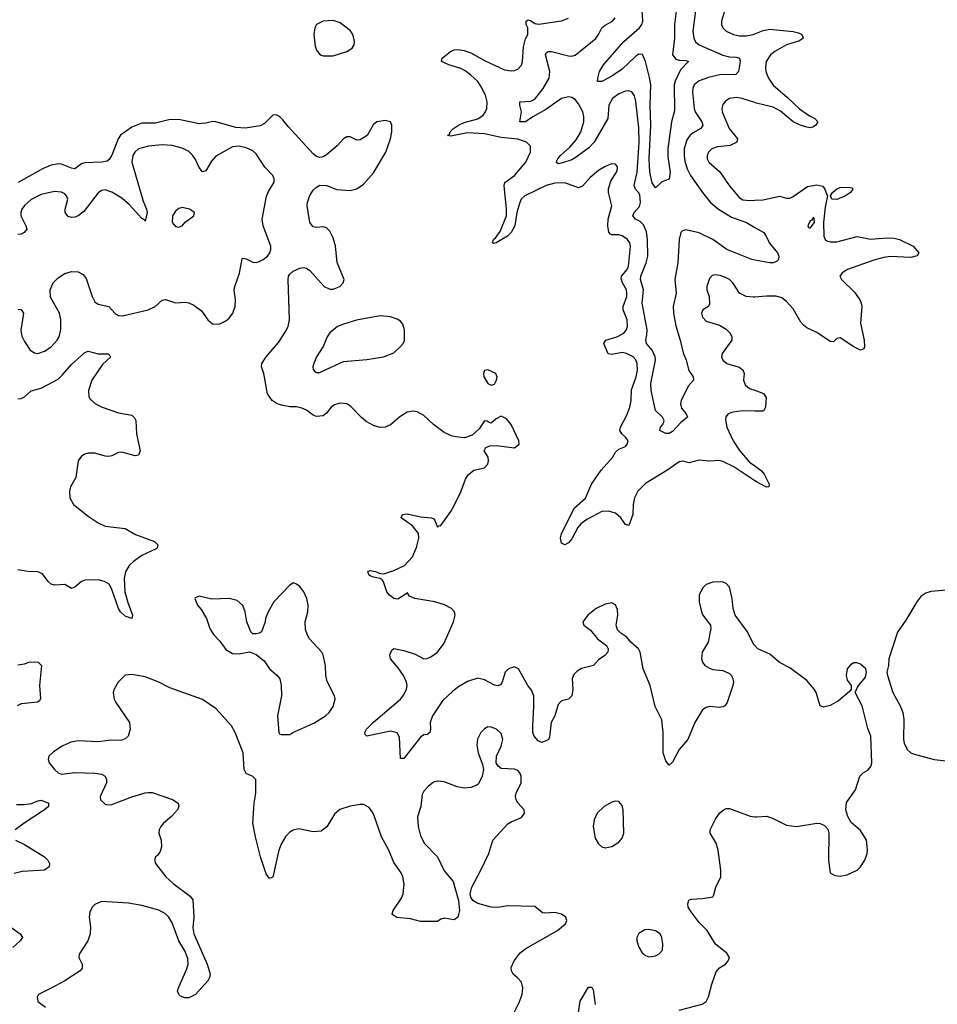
# Model space of a CAD drawing. Header units: inches. Extents: x 1449094 to 1618372, y 389908 to 534307.
# Tile 396 of 494: x 1575622 to 1581088, y 473951 to 479819. Entities that reach past the tile are written whole.
import ezdxf

# ---------------------------------------------------------------- set-up
doc = ezdxf.new("R2010")
doc.units = ezdxf.units.IN
doc.header["$MEASUREMENT"] = 0
doc.layers.add('B5477', color=7, linetype='Continuous')
doc.layers.add('B5487', color=7, linetype='Continuous')

msp = doc.modelspace()

# ---------------------------------------------------------------- linework, layer by layer
at = {"layer": 'B5477', "color": 5}
for points, elevation in [([(1579876.8, 480000), (1579858.5, 479970), (1579820.2, 479870), (1579803.2, 479810), (1579803.2, 479790), (1579810, 479770.7), (1579830.4, 479750), (1579874, 479730), (1579910, 479722.2), (1579950, 479722.8), (1579990, 479730.8), (1580000, 479734.7)], 480), ([(1579531.5, 479870), (1579522.8, 479790), (1579522, 479710), (1579510.7, 479610.7), (1579530, 479584.7), (1579550, 479577.7), (1579590, 479575.5), (1579604.9, 479570), (1579558.9, 479521.1), (1579526.9, 479453.1), (1579520.8, 479430), (1579523.1, 479276.9), (1579505, 479210), (1579482, 479050), (1579483, 479003), (1579497, 478910), (1579490, 478869.4), (1579446.2, 478853.8), (1579410, 478817.2), (1579390, 478846.6), (1579375.3, 478910), (1579371.4, 478990), (1579381.4, 479190), (1579377, 479310), (1579380.6, 479430), (1579374.2, 479474.2), (1579350.3, 479570.3), (1579332, 479612), (1579310, 479613), (1579290, 479599.5), (1579210, 479524.5), (1579150, 479483.2), (1579090, 479451.6), (1579064, 479450), (1579064.7, 479470), (1579076.3, 479510), (1579098.9, 479550), (1579221, 479690), (1579313.1, 479770), (1579327.5, 479790), (1579333.4, 479810), (1579327.4, 479907.4)], 440), ([(1579647.1, 479872.9), (1579632.3, 479750), (1579636.6, 479710), (1579648.1, 479688.1), (1579669.7, 479669.7), (1579810, 479607.2), (1579850, 479597.2), (1579890, 479595.8), (1579910, 479590.2), (1579912.8, 479570), (1579904, 479510), (1579887.4, 479492.6), (1579791, 479490), (1579724.6, 479475.4), (1579670, 479455.5), (1579640.2, 479430), (1579631.2, 479410), (1579628.7, 479390), (1579638.7, 479290), (1579645.5, 479270), (1579684.3, 479210), (1579691.2, 479190), (1579678.9, 479170), (1579634.2, 479145.8), (1579614.7, 479130), (1579596.4, 479103.6), (1579579.8, 479050), (1579579.1, 479010), (1579584.2, 478975.8), (1579597.7, 478930), (1579617.9, 478890), (1579688.3, 478790), (1579737, 478730), (1579785.1, 478690), (1579862.5, 478642.5), (1579950.3, 478610), (1580000, 478581.3)], 460), ([(1580000, 477070.8), (1579875.2, 477155.2), (1579810, 477186.5), (1579790, 477191.3), (1579729, 477189), (1579670, 477194.5), (1579610, 477178), (1579570, 477188.3), (1579550, 477184.4), (1579483.3, 477136.6), (1579350, 477054.5), (1579304.8, 477010), (1579283.7, 476970), (1579276.3, 476930), (1579273.8, 476870), (1579250, 476804.7), (1579230, 476809.7), (1579203.4, 476850), (1579170, 476878.1), (1579130, 476890.5), (1579090, 476887.8), (1579000.1, 476839.9), (1578965, 476815.1), (1578946.7, 476793.3), (1578910, 476725.6), (1578890, 476700.5), (1578870, 476689.6), (1578850, 476699.3), (1578844.2, 476730), (1578850, 476756.4), (1578927.6, 476910), (1578993, 476967), (1579028.3, 477051.6), (1579085.2, 477134.8), (1579153.6, 477210), (1579170, 477242.4), (1579190, 477259.5), (1579230, 477274.9), (1579241.3, 477290), (1579245.6, 477310), (1579232.3, 477330), (1579207.6, 477350), (1579196.3, 477370), (1579200.4, 477390), (1579238.3, 477461.7), (1579256.1, 477510), (1579264.2, 477550), (1579266.9, 477613.1), (1579293.1, 477690), (1579301.3, 477730), (1579299.2, 477770), (1579291.3, 477791.3), (1579275.5, 477810), (1579236.9, 477830), (1579210, 477835.3), (1579150, 477824.7), (1579127.1, 477827.1), (1579102.2, 477890), (1579113.3, 477910), (1579179.7, 477930), (1579219.8, 477950), (1579235.9, 477970), (1579242.9, 477990), (1579239.4, 478030), (1579215.8, 478090), (1579216.7, 478110), (1579238.2, 478170), (1579239, 478190), (1579235.6, 478210), (1579213.3, 478250), (1579204.7, 478275.3), (1579205.7, 478290), (1579239.6, 478330), (1579247.4, 478350), (1579259.8, 478470), (1579256.5, 478490), (1579243.1, 478510), (1579211, 478531), (1579190, 478537.4), (1579150, 478537.1), (1579141.4, 478541.4), (1579131.9, 478551.9), (1579124.3, 478590), (1579126.7, 478630), (1579149.8, 478710), (1579128.5, 478788.5), (1579129.8, 478810.2), (1579143.8, 478856.2), (1579177.6, 478910), (1579183.7, 478930), (1579182, 478942), (1579170, 478957.2), (1579150, 478959.3), (1579110, 478945.1), (1579070, 478919.7), (1579020.7, 478879.3), (1578973.3, 478826.7), (1578950, 478817.5), (1578870, 478846), (1578810, 478844.8), (1578758.6, 478830), (1578630.2, 478770), (1578609.7, 478750.3), (1578600.6, 478730), (1578584.1, 478670), (1578570.6, 478590), (1578550.1, 478550), (1578527.2, 478530), (1578460.7, 478490), (1578445.1, 478485.1), (1578437.2, 478490), (1578445.1, 478510), (1578458.5, 478521.5), (1578483.3, 478556.7), (1578520.9, 478650), (1578522.3, 478690), (1578507, 478830), (1578512.1, 478847.9), (1578569.1, 478890), (1578636.1, 478970), (1578665.1, 479030), (1578665.4, 479065.4), (1578640.9, 479090), (1578590, 479108.1), (1578490, 479116.4), (1578390, 479139.9), (1578290, 479144), (1578190, 479124.8), (1578169.7, 479129.7), (1578182.3, 479137.7), (1578185.8, 479150), (1578205.3, 479170), (1578235.1, 479190), (1578270, 479205.6), (1578350, 479228.9), (1578382.2, 479250), (1578397.4, 479270), (1578405.3, 479290), (1578407, 479330), (1578396.9, 479370), (1578370, 479419.5), (1578349.9, 479450), (1578307.5, 479490), (1578275.2, 479515.2), (1578250, 479527.9), (1578178.9, 479550), (1578133.6, 479570), (1578138.3, 479590), (1578187.7, 479630), (1578210, 479639.5), (1578230, 479642), (1578270, 479634.8), (1578310, 479621), (1578390, 479575.2), (1578510, 479520.7), (1578550, 479514.2), (1578570, 479516.1), (1578590, 479524.6), (1578610, 479548.4), (1578617.4, 479570), (1578622, 479658), (1578635.3, 479704.7), (1578648, 479730), (1578648, 479770), (1578638, 479790), (1578638, 479810), (1578650, 479818), (1578664.7, 479815.3), (1578690, 479796), (1578713.4, 479793.4), (1578850, 479813.1), (1578891.8, 479828.2)], 480), ([(1580000, 478386.7), (1579982.7, 478390), (1579834.2, 478450), (1579750, 478509.8), (1579670, 478548.9), (1579590, 478566.4), (1579570, 478560.5), (1579560.3, 478550), (1579550.1, 478509.9), (1579541.4, 478370), (1579524.8, 478270), (1579532.3, 478190), (1579515, 478110), (1579515.6, 478070), (1579530, 477994.9), (1579556.2, 477910), (1579573.6, 477833.6), (1579591.7, 477790), (1579607.5, 477727.5), (1579633.7, 477690), (1579635.5, 477670), (1579604, 477636), (1579562.3, 477550), (1579557.4, 477530), (1579564.1, 477504.1), (1579592.4, 477470), (1579600.7, 477450), (1579560.8, 477419.2), (1579510, 477365.1), (1579490, 477353.6), (1579470, 477352), (1579434, 477370), (1579438, 477390), (1579452.6, 477407.4), (1579460.5, 477430), (1579451.6, 477450), (1579408.5, 477490), (1579382.7, 477610), (1579381.8, 477650), (1579409, 477790), (1579407.5, 477810), (1579390, 477849.8), (1579355, 477890), (1579350.8, 477910), (1579358.3, 477941.7), (1579358.5, 477970), (1579330.4, 478130), (1579336.8, 478210), (1579319.4, 478270), (1579322.6, 478290), (1579354.2, 478370), (1579363.1, 478410), (1579361.2, 478510), (1579354.6, 478554.6), (1579336.8, 478596.8), (1579316.8, 478616.8), (1579290.4, 478630.4), (1579273.3, 478650), (1579282.5, 478670), (1579313.4, 478706.6), (1579320.7, 478730), (1579315, 478775), (1579308.2, 478790), (1579289, 478810), (1579281.4, 478830), (1579300.5, 478910), (1579311.2, 479090), (1579310, 479174), (1579292.5, 479332.5), (1579284.5, 479364.5), (1579268.9, 479388.9), (1579250, 479395.3), (1579230, 479393.8), (1579190, 479377.1), (1579152.6, 479350), (1579130.9, 479310), (1579124.6, 479230), (1579043.6, 479090), (1579010, 479053.9), (1578930, 478995.3), (1578910, 478984.1), (1578850, 478963.5), (1578830, 478960.7), (1578818, 478970), (1578827.2, 478990), (1578844.2, 479010), (1578899.6, 479060.4), (1578936.9, 479103.1), (1578963.4, 479150), (1578982, 479210), (1578982.9, 479242.9), (1578976.9, 479270), (1578950, 479318.2), (1578930, 479343.5), (1578910, 479355.3), (1578890, 479358.8), (1578850, 479350.4), (1578756, 479284), (1578679, 479241), (1578634.2, 479210), (1578600.7, 479210), (1578611.9, 479270), (1578600.7, 479310), (1578600.9, 479330), (1578666.6, 479333.4), (1578690, 479345.6), (1578740.2, 479410), (1578775.4, 479470), (1578779.8, 479510), (1578753.5, 479610), (1578758.8, 479621.2), (1578769.8, 479630.2), (1578790, 479629.2), (1578890, 479603.2), (1578910, 479602), (1578930, 479608.1), (1579052.9, 479707.1), (1579069.8, 479730), (1579090, 479770.2), (1579110, 479787.2), (1579152.2, 479810), (1579168.7, 479830)], 460), ([(1580000, 479325.8), (1579925.2, 479350), (1579890, 479355.7), (1579850.2, 479349.8), (1579825.7, 479334.3), (1579810, 479314), (1579805, 479290), (1579807.2, 479270), (1579847, 479170), (1579898.3, 479110), (1579893.1, 479090), (1579854, 479070), (1579778.1, 479061.9), (1579745.3, 479050), (1579725.3, 479030), (1579717.3, 479010), (1579717.8, 478990), (1579727.6, 478970), (1579791.6, 478911.6), (1579847.4, 478830), (1579910, 478758), (1579930, 478744.9), (1579970, 478740.7), (1580000, 478742.9)], 480), ([(1580000, 476088.5), (1579994.1, 476094.1), (1579957.4, 476170), (1579883, 476270), (1579871.1, 476310), (1579865.1, 476370), (1579850, 476437.2), (1579830, 476459.5), (1579808.1, 476468.1), (1579750, 476467.1), (1579710, 476452.6), (1579688.5, 476431.5), (1579670.2, 476390), (1579669.2, 476350), (1579682.2, 476290), (1579690.3, 476270), (1579735.8, 476210), (1579738.7, 476190), (1579723.1, 476110), (1579687.2, 476050), (1579682.6, 476010), (1579688.7, 475990), (1579703.8, 475970), (1579730, 475954), (1579750, 475947), (1579810, 475940.5), (1579850, 475922), (1579862, 475910), (1579870.4, 475890), (1579874.4, 475870), (1579870.4, 475850), (1579836.4, 475750), (1579822.8, 475730), (1579810, 475722.9), (1579790, 475720.5), (1579730, 475726.3), (1579710, 475720.5), (1579690, 475705.6), (1579644.4, 475630), (1579602, 475530), (1579550.3, 475470), (1579510, 475394), (1579490, 475375.3), (1579470, 475402.7), (1579454.5, 475450), (1579453.8, 475570), (1579446.4, 475646.4), (1579406.3, 475726.3), (1579377.3, 475850), (1579334.8, 475950), (1579317.2, 476050), (1579307.6, 476070), (1579262, 476110), (1579238.6, 476138.6), (1579202, 476162), (1579182.5, 476182.5), (1579175.8, 476210), (1579185.7, 476270), (1579183.5, 476303.5), (1579170.8, 476330.8), (1579150, 476343), (1579110, 476336.1), (1579055.3, 476310), (1579007, 476270), (1578976.4, 476230), (1578982, 476210), (1579021.6, 476181.6), (1579063.1, 476130), (1579116.4, 476090), (1579127, 476070), (1579124.2, 476050), (1579106.7, 476030), (1579070, 476004), (1579040.4, 475970), (1578968.6, 475951.4), (1578943.1, 475936.9), (1578923.6, 475916.4), (1578913.4, 475890), (1578916.6, 475830), (1578910.8, 475789.2), (1578890.2, 475769.8), (1578850, 475759.1), (1578830, 475738.4), (1578810.3, 475670), (1578786.7, 475630), (1578777.7, 475542.3), (1578771.1, 475528.9), (1578758.4, 475521.6), (1578730, 475511.1), (1578710, 475522), (1578686.3, 475550), (1578679.1, 475570), (1578677.5, 475610), (1578685.2, 475725.2), (1578683.9, 475790), (1578670, 475822.3), (1578647.7, 475850), (1578592.8, 475950), (1578570, 475962), (1578533.4, 475950), (1578513.7, 475930), (1578496.5, 475870), (1578485.3, 475854.7), (1578470, 475849.6), (1578450, 475853), (1578390, 475884.4), (1578350, 475895.4), (1578290, 475875.1), (1578236.1, 475843.9), (1578202.7, 475817.3), (1578141, 475759), (1578080.8, 475670), (1578066.7, 475630), (1578068.7, 475590), (1578064.9, 475570), (1578050, 475558.4), (1578030, 475556.9), (1578010, 475542.4), (1577910, 475415.6), (1577890, 475415.3), (1577883.9, 475543.9), (1577869.8, 475569.8), (1577830, 475579.8), (1577690, 475549.8), (1577679.3, 475559.3), (1577676.9, 475570), (1577688.6, 475590), (1577730, 475632.1), (1577889.7, 475770), (1577910, 475795.3), (1577926.8, 475830), (1577929.8, 475850), (1577925.6, 475870), (1577907.4, 475910), (1577875.9, 475955.9), (1577829.7, 476010), (1577826, 476034), (1577837.7, 476062.3), (1577850, 476072.2), (1577910, 476059.6), (1577977.8, 476037.8), (1578030, 476010.5), (1578050, 476012.4), (1578070, 476021.1), (1578110, 476050.4), (1578150, 476103), (1578206, 476230), (1578216.2, 476270), (1578212.3, 476290), (1578193.2, 476310), (1578152.3, 476332.3), (1578095.3, 476350), (1577975.3, 476370), (1577944, 476384), (1577930, 476406), (1577923.6, 476396.4), (1577874, 476366), (1577850, 476369.3), (1577824.5, 476390), (1577809.6, 476410), (1577789.4, 476469.4), (1577780.2, 476480.2), (1577769.3, 476489.3), (1577730, 476496), (1577710, 476504.5), (1577701.2, 476510), (1577695.3, 476530), (1577710, 476535.5), (1577742, 476530), (1577770, 476518.8), (1577790, 476517.3), (1577850, 476536.5), (1577913.3, 476566.7), (1577962.6, 476617.4), (1577985.9, 476674.1), (1577998.4, 476730), (1577996.6, 476756.6), (1577962.3, 476802.3), (1577895.1, 476850), (1577901.2, 476870), (1577930, 476874), (1578010, 476856.9), (1578074, 476850), (1578086, 476846), (1578095.3, 476835.3), (1578110, 476794), (1578118, 476802), (1578130, 476804.7), (1578190, 476887.3), (1578210, 476924), (1578250, 477006), (1578278.3, 477081.7), (1578294, 477106), (1578326.5, 477133.5), (1578390, 477148.9), (1578409.6, 477170), (1578415.1, 477190), (1578412.8, 477212.8), (1578388.7, 477250), (1578398, 477270), (1578421.5, 477278.5), (1578459.5, 477280.5), (1578570, 477268.4), (1578597.2, 477290), (1578595.1, 477310), (1578550, 477406), (1578521, 477441), (1578490, 477456), (1578459.1, 477440.9), (1578430, 477415.3), (1578418, 477418), (1578407.3, 477427.3), (1578390, 477428), (1578358.8, 477381.2), (1578316.7, 477343.3), (1578272, 477328), (1578250, 477328.2), (1578197.8, 477337.8), (1578150, 477359.7), (1578087, 477407), (1578030, 477460.7), (1577990, 477482.9), (1577965.8, 477485.8), (1577930, 477479.1), (1577887.1, 477452.9), (1577830, 477403.9), (1577798.8, 477390), (1577770, 477388.1), (1577730, 477400.7), (1577685.4, 477425.4), (1577655.4, 477450), (1577594.6, 477514.6), (1577570, 477529.6), (1577530, 477534), (1577496.1, 477523.9), (1577477.3, 477510), (1577450, 477474), (1577430, 477459), (1577390, 477454), (1577370, 477461.2), (1577330, 477492.7), (1577303.3, 477503.3), (1577270, 477512.3), (1577230, 477512.7), (1577190, 477519.3), (1577155.3, 477530), (1577126, 477550), (1577098.4, 477590), (1577076.2, 477710), (1577062.9, 477750), (1577063.6, 477770), (1577090, 477810.5), (1577164, 477896), (1577204, 477956), (1577220.3, 477990), (1577228.5, 478030), (1577220.6, 478270), (1577222.9, 478290), (1577230, 478303.1), (1577250, 478320.2), (1577290, 478338), (1577310, 478342.4), (1577330, 478338), (1577350, 478324), (1577436, 478230), (1577470, 478214), (1577490, 478214), (1577528.7, 478230), (1577549, 478250), (1577554, 478270), (1577512.5, 478372.5), (1577502.9, 478470), (1577490, 478519), (1577470, 478558), (1577450, 478578.4), (1577430, 478585.1), (1577390, 478581.6), (1577370, 478585.1), (1577349.8, 478609.8), (1577334.6, 478710), (1577335.9, 478730), (1577350, 478771.6), (1577370, 478804), (1577390, 478821.7), (1577410, 478832), (1577450, 478830.4), (1577510, 478806.3), (1577590, 478801.5), (1577630, 478811.6), (1577670, 478838.9), (1577730, 478907.4), (1577802.9, 479030), (1577829.7, 479109.7), (1577838.5, 479150), (1577838, 479190), (1577829.7, 479209.7), (1577798.3, 479218.3), (1577750, 479209.7), (1577727.6, 479192.4), (1577690.9, 479129.1), (1577650, 479103), (1577630, 479101.6), (1577590, 479120.9), (1577570, 479120.9), (1577550, 479109.4), (1577512.2, 479067.8), (1577450, 479013.3), (1577430, 479001.6), (1577410, 478997.6), (1577390, 479003.6), (1577370, 479019.6), (1577221.7, 479181.7), (1577190, 479222.7), (1577170, 479242.7), (1577150, 479252), (1577130, 479249.4), (1577079.8, 479200.2), (1577054.3, 479185.7), (1576966.8, 479173.2), (1576910, 479177.6), (1576790, 479211), (1576770, 479212.4), (1576730, 479202), (1576690, 479198.3), (1576570, 479224.1), (1576510, 479222.5), (1576430, 479201.6), (1576350, 479202), (1576290, 479178.7), (1576221.7, 479130), (1576207.6, 479110), (1576170, 479011.6), (1576154.5, 478985.5), (1576143.2, 478976.8), (1576110.2, 478969.8), (1576010, 478966), (1575990, 478959.7), (1575950, 478929.8), (1575930, 478933.3), (1575870, 478957.6), (1575850, 478960.3), (1575810, 478951.9), (1575757.1, 478930), (1575611.9, 478848.1)], 520), ([(1575610, 478094.6), (1575631.5, 478091.5), (1575643.7, 478070), (1575628.1, 477968.1), (1575633.7, 477933.7), (1575650, 477900.7), (1575684.9, 477850), (1575710, 477833), (1575730, 477830.4), (1575770, 477843.7), (1575810, 477870.4), (1575844.7, 477910), (1575856.4, 477930), (1575866.3, 477973.7), (1575866.8, 478030), (1575858.9, 478070), (1575804.8, 478164.8), (1575802.7, 478210), (1575821.5, 478250), (1575850, 478280.9), (1575890, 478306.9), (1575930, 478318), (1575970, 478316.9), (1576000.5, 478300.5), (1576017.3, 478277.3), (1576052.8, 478170), (1576070, 478138.4), (1576090, 478124.6), (1576153.4, 478110), (1576190, 478068), (1576210, 478055.3), (1576233.5, 478053.5), (1576386.6, 478090), (1576427.8, 478110), (1576470, 478146.7), (1576490, 478152.4), (1576550, 478131.8), (1576610, 478135.3), (1576630, 478132), (1576658.7, 478118.7), (1576704.4, 478084.4), (1576742.8, 478030), (1576770, 478007.3), (1576810, 478004.9), (1576850, 478024.9), (1576870, 478040.7), (1576891.8, 478070), (1576904.5, 478110), (1576907, 478150), (1576899.5, 478210), (1576902.9, 478230), (1576931.9, 478308.1), (1576946.5, 478393.5), (1576950, 478398.8), (1576970, 478394.9), (1577010, 478374.3), (1577030, 478371.8), (1577044.4, 478375.6), (1577072.7, 478390), (1577098, 478410), (1577112.3, 478430), (1577118, 478450), (1577117, 478470), (1577071.8, 478590), (1577066.3, 478630), (1577092.3, 478767.7), (1577104, 478796), (1577137.2, 478850), (1577137.2, 478870), (1577129.2, 478890), (1577081.1, 478941.1), (1577030, 479020.5), (1577010, 479037.6), (1576970, 479055.9), (1576930, 479066), (1576890, 479062), (1576790, 479005.3), (1576763.5, 478976.5), (1576730, 478918.9), (1576710, 478912.6), (1576690, 478938.3), (1576670, 478986.9), (1576652.1, 479012.1), (1576630, 479032.7), (1576590, 479054.2), (1576530, 479069), (1576470, 479072.5), (1576390, 479065.7), (1576330.4, 479050), (1576307.2, 479030), (1576295, 479010), (1576289.4, 478970), (1576357.8, 478737.8), (1576377.8, 478690), (1576381.3, 478670), (1576370, 478619), (1576366, 478626), (1576350, 478634), (1576275.5, 478715.5), (1576230, 478755), (1576170, 478790.8), (1576130, 478804.4), (1576110, 478801.1), (1576090, 478787.8), (1576003, 478677), (1575970, 478649.8), (1575950, 478641.5), (1575930, 478640.4), (1575910, 478646.9), (1575893, 478670), (1575893.5, 478690), (1575907.7, 478750), (1575901, 478770), (1575890, 478781.7), (1575870, 478791.6), (1575830, 478794.6), (1575750, 478777.9), (1575690, 478748.1), (1575650, 478710.8), (1575635.4, 478690), (1575627.8, 478670), (1575627.8, 478650), (1575659, 478590), (1575663.7, 478570), (1575649.2, 478550.8), (1575630, 478540.9), (1575610, 478538.4)], 540), ([(1580000, 478165.7), (1579990, 478164.8), (1579948.5, 478168.5), (1579909.7, 478189.7), (1579869.4, 478250), (1579849.3, 478270), (1579830, 478281.6), (1579793.6, 478293.6), (1579762.3, 478297.7), (1579746, 478294), (1579730, 478277.2), (1579714.9, 478230), (1579715.5, 478210), (1579728, 478170), (1579730, 478126), (1579724.7, 478110), (1579692, 478090), (1579682.8, 478070), (1579690, 478046), (1579710, 478022.8), (1579790, 477999.3), (1579830, 477974.9), (1579854.7, 477950), (1579863.2, 477930), (1579863.2, 477910), (1579806.3, 477830), (1579802.6, 477810), (1579810.3, 477790.2), (1579833.4, 477770), (1579907.6, 477747.6), (1579930, 477732), (1579937.8, 477710), (1579934, 477670), (1579943.4, 477643.4), (1579970, 477621.1), (1580000, 477610.2)], 480), ([(1575610, 477560.2), (1575630, 477561.3), (1575650, 477571.5), (1575690, 477607.2), (1575750, 477623.5), (1575850, 477677.1), (1575877.7, 477702.3), (1575930, 477763.8), (1576010, 477835.3), (1576030, 477843.1), (1576090, 477827.6), (1576148, 477828), (1576164.9, 477810), (1576116, 477764), (1576052.2, 477670), (1576031.5, 477610), (1576032.9, 477572.9), (1576039.6, 477559.6), (1576072.7, 477530), (1576113, 477510), (1576210, 477475.5), (1576290, 477463.1), (1576306, 477446), (1576312.8, 477430), (1576318.2, 477350), (1576339.1, 477250), (1576330, 477222.9), (1576310, 477218.9), (1576230, 477242.4), (1576210, 477239.6), (1576170, 477219.7), (1576150, 477215.8), (1576130, 477217.4), (1576070, 477235.1), (1576030, 477234.7), (1576010, 477229.6), (1575990, 477218.4), (1575970.4, 477190), (1575955.3, 477090), (1575924.8, 477035.2), (1575917.6, 477010), (1575921.3, 476970), (1575943.1, 476930), (1576030, 476859.5), (1576090, 476819.5), (1576130, 476801.1), (1576250, 476787), (1576311.2, 476751.2), (1576424, 476710), (1576443.8, 476690), (1576440.5, 476670), (1576434.5, 476665.5), (1576350, 476626.4), (1576299.5, 476590), (1576273.5, 476566.5), (1576251.8, 476528.2), (1576244.2, 476490), (1576248.8, 476408.8), (1576265, 476345), (1576294, 476270), (1576290.5, 476249.5), (1576250, 476264.5), (1576221.6, 476290), (1576209.9, 476309.9), (1576169.1, 476430), (1576154.1, 476454.1), (1576127.6, 476470), (1576090, 476480.6), (1576010, 476478), (1575990, 476471.6), (1575950, 476438), (1575930, 476428.5), (1575890, 476453.1), (1575830, 476449.8), (1575810, 476455.3), (1575791.1, 476470), (1575757.4, 476517.4), (1575730, 476529.4), (1575670, 476529.5), (1575610, 476539.5)], 520), ([(1580000, 477486.9), (1579930, 477487.1), (1579870, 477479.8), (1579842, 477470), (1579827.8, 477452.2), (1579825.3, 477434.8), (1579833.8, 477390), (1579872, 477310), (1579910, 477251.9), (1579970, 477182.9), (1580000, 477160.1)], 480), ([(1575610, 475974.9), (1575650, 475980.4), (1575678, 475990), (1575710, 475991.8), (1575731.3, 475990), (1575752.7, 475970), (1575739.7, 475850), (1575746, 475774), (1575739.5, 475760.5), (1575728.1, 475751.9), (1575630, 475741), (1575607, 475730)], 520), ([(1578557.5, 473882.5), (1578597.5, 473962.5), (1578614, 474010), (1578619.5, 474050), (1578610, 474082), (1578590, 474106), (1578560.9, 474130), (1578551.8, 474150), (1578549.6, 474170), (1578566.3, 474210), (1578603.1, 474256.9), (1578635.9, 474284.1), (1578825.2, 474390), (1578873.2, 474430), (1578881.2, 474450), (1578875.3, 474470), (1578850, 474489), (1578810, 474498), (1578750, 474493.2), (1578736.5, 474496.5), (1578690, 474533.2), (1578530, 474536.9), (1578470, 474527.6), (1578429.6, 474529.6), (1578350, 474552.7), (1578322, 474570), (1578308.7, 474590), (1578305.2, 474610), (1578315.1, 474650), (1578369.6, 474750), (1578415.6, 474850), (1578439.2, 474930), (1578530, 475026.4), (1578550, 475039.3), (1578610, 475063.8), (1578629.4, 475090), (1578626.6, 475110), (1578590, 475152), (1578579.7, 475170), (1578575.4, 475190), (1578579.7, 475210), (1578608.3, 475270), (1578609.7, 475309.7), (1578601.6, 475330), (1578590, 475344.5), (1578570, 475353.3), (1578490, 475356.2), (1578471.2, 475371.2), (1578459.5, 475390), (1578461.6, 475430), (1578489.7, 475490), (1578498.9, 475530), (1578490, 475565.2), (1578461.2, 475590), (1578430, 475602), (1578410, 475603.7), (1578390, 475592.3), (1578367.7, 475570), (1578348.6, 475531.4), (1578344.7, 475495.3), (1578352.2, 475450), (1578379.5, 475379.5), (1578384.4, 475350), (1578376.5, 475310), (1578355.1, 475264.9), (1578343.9, 475256.1), (1578310, 475243.1), (1578270, 475239.8), (1578227.8, 475247.8), (1578150, 475277.4), (1578110, 475281.6), (1578085.8, 475274.1), (1578054.8, 475250), (1578030, 475221.2), (1578019, 475201), (1578011.6, 475130), (1577991.7, 475068.3), (1577995.6, 475010), (1578010, 474954.8), (1578033.4, 474910), (1578110.4, 474830), (1578150, 474746.8), (1578203.1, 474683.1), (1578236, 474570), (1578240.7, 474510), (1578230.7, 474469.3), (1578210, 474454), (1578150, 474465.2), (1578130, 474459), (1578110, 474445.2), (1578010, 474444.2), (1577950, 474459.7), (1577868.2, 474468.2), (1577843.6, 474483.6), (1577840.9, 474490), (1577847.3, 474510), (1577895.8, 474584.2), (1577906.6, 474610), (1577912.4, 474667.6), (1577904.7, 474710), (1577894.6, 474734.6), (1577850, 474796.9), (1577819.8, 474870), (1577777.4, 474950), (1577730, 475086), (1577704.4, 475124.4), (1577670, 475140.9), (1577650, 475142), (1577590, 475131.6), (1577528.8, 475111.2), (1577496.7, 475083.3), (1577451.6, 475008.4), (1577416.9, 474983.1), (1577370, 474979.7), (1577283.7, 474996.3), (1577250.3, 474989.7), (1577230, 474977), (1577206.4, 474953.6), (1577181.3, 474910), (1577165.7, 474870), (1577130, 474708.7), (1577110, 474701.2), (1577090, 474729.3), (1577056.9, 474830), (1577026.3, 474950), (1577011, 475031), (1577017.6, 475150), (1577029.3, 475210), (1577028, 475290), (1577010, 475308), (1576970, 475326), (1576958, 475350), (1576952.7, 475450), (1576904.7, 475570), (1576882.6, 475610), (1576791.9, 475711.9), (1576710, 475767.6), (1576516.8, 475836.8), (1576450, 475871.1), (1576370, 475902.4), (1576290, 475916), (1576250, 475913.2), (1576207.7, 475870), (1576184.9, 475830), (1576179.1, 475810), (1576185.5, 475770), (1576194.9, 475750), (1576275.6, 475630), (1576280.8, 475590), (1576268.8, 475550), (1576250, 475532.6), (1576230, 475525.8), (1576150, 475523.5), (1576090, 475515.1), (1575970, 475521.1), (1575926.6, 475513.4), (1575874.8, 475490), (1575823.4, 475456.6), (1575794.8, 475430), (1575790.7, 475410), (1575797.3, 475390), (1575830, 475350.7), (1575850, 475330.7), (1575870, 475321.6), (1575950, 475331.8), (1576070, 475328.4), (1576110, 475322.8), (1576130, 475310.3), (1576139.2, 475290), (1576138.2, 475270), (1576100.5, 475190), (1576102.8, 475170), (1576130, 475144), (1576150, 475139.1), (1576170, 475141.6), (1576290, 475187.2), (1576370, 475212.2), (1576390, 475214), (1576410, 475212.4), (1576532, 475172), (1576566, 475150), (1576570.6, 475130), (1576562, 475110), (1576525.5, 475070), (1576479.1, 475030), (1576462, 475010), (1576453.4, 474990), (1576450.7, 474970), (1576464, 474930), (1576467.3, 474890), (1576459.1, 474860.9), (1576442.8, 474837.2), (1576431.1, 474828.9), (1576424.7, 474810), (1576431.3, 474790), (1576492.2, 474710), (1576536.4, 474670), (1576636.4, 474596.4), (1576652.6, 474572.6), (1576658.9, 474470), (1576653.6, 474406.4), (1576658.4, 474370), (1576738, 474190), (1576755.5, 474130), (1576753.4, 474110), (1576742.8, 474090), (1576670, 474009.2), (1576630, 473989.2), (1576606, 473990), (1576580.2, 474000.2), (1576569, 474010), (1576562.7, 474030), (1576567, 474050), (1576617.6, 474162.4), (1576624.7, 474190), (1576623.3, 474223.3), (1576605.3, 474270), (1576569.9, 474329.9), (1576530, 474437.4), (1576509.8, 474470), (1576489.7, 474490), (1576450, 474512.3), (1576350, 474539.8), (1576270, 474553.6), (1576110, 474563), (1576070, 474546.6), (1576053.4, 474530), (1576039.9, 474500.1), (1576036.4, 474470), (1576044.2, 474410), (1576042.3, 474370), (1576027.8, 474330), (1575976.4, 474250), (1575974.9, 474230), (1575994.9, 474190), (1575993.8, 474166.2), (1575982, 474150), (1575890, 474091.8), (1575810, 474046.4), (1575733, 474010), (1575725.8, 473994.1), (1575730, 473968.4), (1575774.8, 473934.8)], 540), ([(1575602.6, 475142.6), (1575650, 475141.5), (1575691.3, 475148.7), (1575730, 475164.5), (1575750, 475166.7), (1575793, 475150), (1575794.4, 475134.4), (1575794.4, 475130), (1575770.3, 475110), (1575647.8, 475030), (1575595.8, 474990)], 520), ([(1579550, 473916), (1579687.6, 473952.4), (1579711.9, 473968.1), (1579725.4, 473994.6), (1579744.7, 474070), (1579770, 474144), (1579790, 474167.3), (1579825.2, 474190), (1579841.2, 474210), (1579849, 474230), (1579834.8, 474254.8), (1579765.6, 474310), (1579716.3, 474390), (1579670, 474438), (1579614.7, 474510), (1579604.5, 474530), (1579601.7, 474550), (1579608.4, 474571.5), (1579621.7, 474578.3), (1579690, 474581.6), (1579750, 474592), (1579757.2, 474602.8), (1579768.9, 474648.9), (1579798.4, 474710), (1579798.7, 474750), (1579781.7, 474870), (1579770.9, 474910.9), (1579734.5, 474970), (1579734, 474990), (1579765.6, 475054.4), (1579789.7, 475090.3), (1579811.4, 475108.6), (1579830, 475117.1), (1579850, 475118.4), (1579973.2, 475073.2), (1580000, 475068.9)], 520), ([(1575597.3, 474930), (1575650, 474903.1), (1575770.1, 474830.1), (1575789.1, 474810), (1575799.6, 474790), (1575796.5, 474770), (1575769.4, 474750.6), (1575637, 474743), (1575588.8, 474730)], 520), ([(1575568.7, 474410), (1575624.2, 474370), (1575637.6, 474350), (1575624.9, 474330), (1575580.7, 474290)], 520), ([(1578948.3, 473888.3), (1578959.8, 473970), (1579010, 474053.4), (1579030, 474052.7), (1579037.5, 474037.5), (1579050.2, 473950.2)], 520)]:
    msp.add_lwpolyline(points, dxfattribs=dict(at, elevation=elevation))
for points, elevation in [([(1577490, 479813.5), (1577430, 479811.1), (1577390.5, 479790), (1577380.3, 479770), (1577373.4, 479730), (1577381.7, 479661.7), (1577390, 479638), (1577412, 479610), (1577430, 479602.8), (1577490, 479602.8), (1577569.5, 479630.5), (1577602, 479650), (1577613.2, 479670), (1577616, 479690), (1577612.7, 479710), (1577606.6, 479730), (1577590, 479755.1), (1577530, 479801.3)], 520), ([(1576590, 478700.5), (1576570, 478694.7), (1576550, 478677.6), (1576532.7, 478650), (1576530.5, 478610.5), (1576550, 478586.8), (1576570, 478582), (1576590, 478591), (1576607.6, 478612.4), (1576659, 478650), (1576664, 478670), (1576634, 478690)], 560), ([(1577770, 478055.1), (1577628.2, 478028.2), (1577550, 478005), (1577515.8, 477990), (1577470, 477952.6), (1577454, 477930), (1577429.2, 477870.8), (1577390, 477809.3), (1577374, 477770), (1577368.7, 477750), (1577370, 477734), (1577381.3, 477721.3), (1577390, 477716.3), (1577410, 477716.3), (1577430, 477725.5), (1577550, 477782.6), (1577690, 477794.4), (1577789.5, 477810.5), (1577850, 477834), (1577890, 477870.7), (1577906.6, 477890), (1577913.5, 477906.5), (1577914.7, 477970), (1577904.2, 478004.2), (1577890, 478022), (1577870, 478033.6), (1577830, 478047.3)], 520), ([(1578410, 477733.2), (1578391.1, 477728.9), (1578384, 477710), (1578387.3, 477690), (1578410, 477651.3), (1578430, 477641), (1578450, 477646), (1578462.7, 477670), (1578465.2, 477690), (1578459, 477710)], 520), ([(1577250, 476462), (1577230, 476448.7), (1577136, 476350), (1577101, 476290), (1577086, 476250), (1577084.7, 476230), (1577062, 476170), (1577050, 476162), (1577030, 476158), (1577010, 476158), (1576998, 476170), (1576974, 476230), (1576965.2, 476290), (1576950, 476328), (1576917.5, 476357.5), (1576869.4, 476369.4), (1576766, 476366), (1576690, 476384), (1576666.8, 476373.2), (1576664.7, 476370), (1576681, 476330), (1576703.5, 476303.5), (1576734.8, 476250), (1576754.8, 476190), (1576775.9, 476155.9), (1576814.9, 476114.9), (1576850, 476064.7), (1576890, 476041), (1576930, 476038.8), (1576990, 476051.3), (1577030, 476036), (1577077.1, 475997.1), (1577110.7, 475950), (1577153.3, 475913.3), (1577170.6, 475890), (1577179.1, 475850), (1577182, 475790), (1577157.3, 475670), (1577164.7, 475570), (1577170, 475562), (1577179.6, 475559.6), (1577230, 475558), (1577249.3, 475570.7), (1577373.1, 475626.9), (1577444, 475670), (1577465.2, 475690), (1577490, 475726), (1577501.2, 475770), (1577497.2, 475790), (1577454.3, 475874.3), (1577446.3, 475910), (1577443.5, 475970), (1577430, 476033.2), (1577420.7, 476050), (1577347.3, 476130), (1577335.6, 476150), (1577324.9, 476184.9), (1577322.9, 476230), (1577338.4, 476290), (1577340.7, 476330), (1577332, 476370), (1577315.1, 476410), (1577290, 476441.2), (1577270, 476454)], 540), ([(1579170, 475160.7), (1579150, 475155.6), (1579104, 475130), (1579062, 475090), (1579043.8, 475050), (1579038.4, 475010), (1579050, 474941), (1579070, 474906.8), (1579088.6, 474888.6), (1579110, 474884), (1579130, 474887.3), (1579148.9, 474891.1), (1579190, 474918), (1579210, 474941), (1579221.2, 474970), (1579216, 475110), (1579210, 475135.3), (1579190, 475159.3)], 540), ([(1579370, 474397), (1579346.2, 474393.8), (1579310, 474373.2), (1579298.8, 474350), (1579298.8, 474330), (1579310, 474292), (1579330, 474258), (1579350, 474241), (1579370, 474234.8), (1579410, 474240.7), (1579430, 474251), (1579450, 474274), (1579452.7, 474310), (1579446, 474350), (1579436, 474370), (1579410, 474389.4)], 540)]:
    msp.add_lwpolyline(points, close=True, dxfattribs=dict(at, elevation=elevation))
at = {"layer": 'B5487', "color": 5}
for points, elevation in [([(1580000, 479734.7), (1580050, 479754.1), (1580090, 479763.6), (1580228.5, 479748.5), (1580261.3, 479741.3), (1580281.6, 479730), (1580288, 479710), (1580267.6, 479692.4), (1580190, 479669.8), (1580120.3, 479630), (1580094.7, 479610), (1580068.4, 479570), (1580063.4, 479536.6), (1580066.5, 479510), (1580081.6, 479470), (1580110, 479428.2), (1580196.3, 479356.3), (1580267.8, 479287.8), (1580326.1, 479246.1), (1580358.8, 479230), (1580376.3, 479210), (1580364, 479190), (1580350, 479180.7), (1580330, 479175.6), (1580310, 479178.9), (1580270, 479191.1), (1580230, 479209.8), (1580153.8, 479273.8), (1580110, 479298.3), (1580010, 479322.5), (1580000, 479325.8)], 480), ([(1580000, 478742.9), (1580050, 478746.5), (1580147.2, 478767.2), (1580190, 478754.9), (1580210, 478756.1), (1580230, 478765.2), (1580314.2, 478825.8), (1580370, 478835), (1580406.5, 478826.5), (1580418, 478810), (1580430.7, 478770.7), (1580434, 478770), (1580418.8, 478701.2), (1580410.8, 478610), (1580411.8, 478530), (1580419.2, 478510), (1580430, 478500.6), (1580450, 478494.8), (1580490, 478494.4), (1580610, 478526.2), (1580690.6, 478510.6), (1580790, 478518.4), (1580830, 478516.8), (1580862.4, 478510), (1580944.4, 478470), (1580977.3, 478430), (1580967.3, 478412.7), (1580930, 478401.6), (1580807, 478407), (1580770, 478402.6), (1580710, 478386.5), (1580552, 478330), (1580520.3, 478310), (1580507, 478290), (1580516.5, 478270), (1580594.7, 478194.7), (1580626.7, 478150), (1580634.8, 478130), (1580638.1, 478110), (1580630.1, 478010), (1580652.3, 477910), (1580654.6, 477870), (1580650, 477857.2), (1580630.5, 477849.5), (1580590, 477869.6), (1580510, 477923.7), (1580490, 477919), (1580470, 477899.5), (1580450, 477901.1), (1580370, 477955.6), (1580310, 477983.5), (1580290, 477998), (1580275.8, 478015.8), (1580230, 478095.1), (1580190, 478140.4), (1580162, 478162), (1580127.9, 478172.1), (1580070, 478172.3), (1580000, 478165.7)], 480), ([(1580000, 478581.3), (1580054.4, 478550), (1580069.3, 478529.3), (1580087.8, 478487.8), (1580135.3, 478430), (1580144, 478410), (1580141, 478390), (1580130, 478379), (1580110.4, 478369.6), (1580088, 478370), (1580000, 478386.7)], 460), ([(1580000, 477610.2), (1580051.6, 477591.5), (1580068, 477568), (1580064.4, 477510), (1580053.3, 477486.7), (1580000, 477486.9)], 480), ([(1580000, 477160.1), (1580039.6, 477130), (1580057.3, 477110), (1580085.5, 477050), (1580084.7, 477035.3), (1580070, 477032.3), (1580010, 477064.1), (1580000, 477070.8)], 480), ([(1581215.1, 476424.9), (1581049.1, 476410.9), (1581018.5, 476401.5), (1580990, 476380.7), (1580965.3, 476350), (1580900, 476240), (1580851.3, 476168.7), (1580799.5, 476010), (1580797.6, 475970), (1580787.3, 475930), (1580790.4, 475910), (1580822, 475810), (1580867.2, 475730), (1580881.7, 475690), (1580887.9, 475647.9), (1580885.6, 475530), (1580890, 475507.7), (1580907.9, 475470), (1580930, 475450.3), (1580944.1, 475444.1), (1581070, 475409.2), (1581214.4, 475394.4)], 520), ([(1580000, 475068.9), (1580010, 475067.3), (1580072.7, 475072.7), (1580110, 475059.1), (1580190, 475018), (1580250, 475010.6), (1580370, 475030.5), (1580390, 475028), (1580415.8, 475015.8), (1580435.6, 474995.6), (1580442.4, 474970), (1580440.4, 474810), (1580450, 474734), (1580478, 474718), (1580510, 474714.8), (1580550, 474723), (1580610, 474750.6), (1580630, 474770.7), (1580655.6, 474810), (1580669.6, 474850), (1580671.8, 474871.8), (1580666, 474930), (1580630, 474986), (1580574.9, 475034.9), (1580555.1, 475070), (1580543.6, 475110), (1580546.3, 475153.7), (1580600.9, 475230), (1580626.6, 475310), (1580646.6, 475330), (1580673.2, 475346.8), (1580691.2, 475368.8), (1580697.8, 475390), (1580691.1, 475550), (1580673.9, 475593.9), (1580639.3, 475730), (1580598, 475810), (1580614.6, 475845.4), (1580660.2, 475899.8), (1580665.2, 475930), (1580661.2, 475950), (1580630, 475979), (1580610, 475985.2), (1580590, 475985.2), (1580570, 475974), (1580550.8, 475950), (1580545.5, 475910), (1580550, 475882), (1580574, 475850), (1580574, 475830), (1580565.4, 475814.6), (1580499.6, 475760.4), (1580450, 475731.8), (1580410, 475720.9), (1580390, 475729.3), (1580366, 475810), (1580355.1, 475830), (1580310, 475881.6), (1580210, 475955.6), (1580147.9, 475987.9), (1580090, 476038.7), (1580019.3, 476070), (1580000, 476088.5)], 520)]:
    msp.add_lwpolyline(points, dxfattribs=dict(at, elevation=elevation))
at = {"layer": 'B5487', "color": 5, "elevation": 480}
for points in [[(1580490, 478748), (1580459, 478750), (1580451.6, 478770), (1580463.6, 478790), (1580488.6, 478811.4), (1580510, 478819.2), (1580560.9, 478820.9), (1580577.7, 478817.7), (1580584.9, 478810), (1580570.4, 478790), (1580540.4, 478770)], [(1580350, 478642), (1580337.6, 478622.4), (1580330, 478619.5), (1580317.3, 478590), (1580321.1, 478581.1), (1580330, 478577.3), (1580356.3, 478610), (1580354.8, 478634.8)]]:
    msp.add_lwpolyline(points, close=True, dxfattribs=at)

doc.saveas('drawing.dxf')
